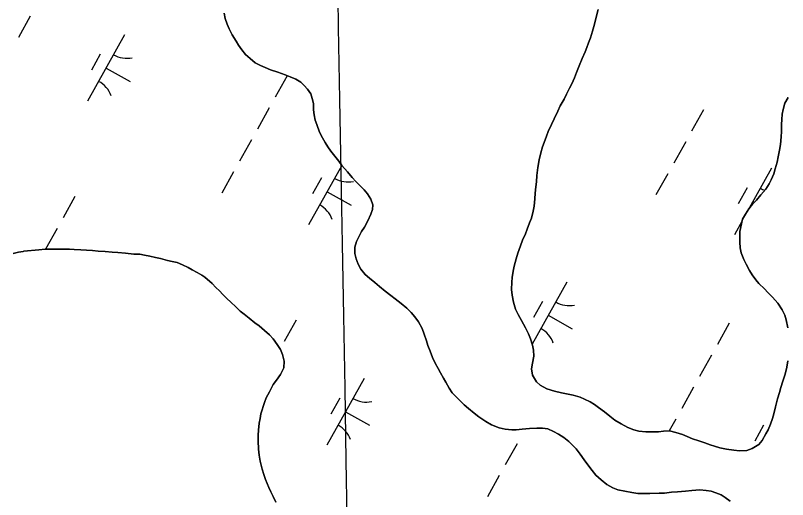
# Model space of a CAD drawing. Extents: x 3923531 to 3943530, y 207391 to 229799.
# Drawn here: x 3935494 to 3936001, y 214710 to 215028 of the extents above; entities that cross this region are included whole.
import ezdxf

# ---------------------------------------------------------------- set-up
doc = ezdxf.new("R2010")
doc.units = 0
for name, color, linetype in [('V-GRID-MAJR', 7, 'Continuous'), ('V-TOPO-SHOR', 7, 'Continuous'), ('V-WETL-SWMP', 7, 'Continuous')]:
    doc.layers.add(name, color=color, linetype=linetype)

msp = doc.modelspace()

# ---------------------------------------------------------------- linework, layer by layer
at = {"layer": 'V-GRID-MAJR'}
msp.add_spline([(3935779.93, 210874.81), (3935760.83, 211942.59), (3935652.4, 218002.59), (3935543.98, 224062.57), (3935501.82, 226418.85)], degree=3, dxfattribs=at)
at = {"layer": 'V-TOPO-SHOR'}
for points in [[(3935876.32, 215031.71), (3935873.37, 215020.65), (3935872.46, 215017.45), (3935871.15, 215013.18), (3935869.94, 215009.79), (3935868.74, 215006.69), (3935867.64, 215003.88), (3935865.84, 214999.61), (3935863.74, 214994.67), (3935861.94, 214990.31), (3935860.64, 214986.92), (3935858.94, 214982.95), (3935857.45, 214980.05), (3935855.36, 214976.08), (3935853.97, 214972.98), (3935851.39, 214968.53), (3935849.69, 214964.95), (3935847.3, 214960.01), (3935845.51, 214956.34), (3935843.51, 214951.69), (3935842.41, 214948.58), (3935840.81, 214944.52), (3935839.61, 214941.51), (3935838.69, 214937.63), (3935837.57, 214933.17), (3935836.64, 214928.11), (3935835.99, 214922.86), (3935835.66, 214918.58), (3935835.42, 214915.28), (3935834.99, 214911.1), (3935834.75, 214907.5), (3935834.22, 214902.74), (3935833.5, 214899.34), (3935832.38, 214894.78), (3935831.27, 214891.68), (3935829.67, 214887.61), (3935828.47, 214884.41), (3935826.48, 214880.34), (3935825.17, 214876.66), (3935823.46, 214871.81), (3935822.45, 214868.12), (3935821.13, 214863.37), (3935820.41, 214860.07), (3935819.69, 214855.8), (3935819.46, 214852.78), (3935819.31, 214848.01), (3935819.75, 214844.21), (3935820.68, 214839.63), (3935821.99, 214835.04), (3935823.7, 214831.61), (3935825.9, 214827.6), (3935828.47, 214822.9), (3935830.57, 214818.89), (3935831.9, 214815.66), (3935833.11, 214811.36), (3935833.86, 214808.24), (3935833.91, 214804.15), (3935833.18, 214799.59), (3935832.46, 214795.9), (3935833.09, 214791.8)], [(3935720.38, 214861.36), (3935718.57, 214864.5), (3935717.24, 214868.02), (3935716.5, 214871.63), (3935716.55, 214875.81), (3935717.46, 214879.4), (3935719.25, 214882.88), (3935720.94, 214885.98), (3935722.73, 214888.98), (3935724.91, 214893.14), (3935726.91, 214897.4), (3935728.01, 214900.4), (3935728.34, 214903.51), (3935727.02, 214907.33), (3935724.72, 214910.85), (3935722.7, 214913.31), (3935719.91, 214916.06), (3935717.12, 214918.92), (3935714.72, 214921.57), (3935711.64, 214925.3), (3935707.89, 214929.33), (3935705.88, 214932.18), (3935703.39, 214935.52), (3935700.79, 214938.85), (3935698.78, 214941.6), (3935696.87, 214944.44), (3935695.15, 214947.58), (3935693.24, 214951.3), (3935691.45, 214956.18), (3935690.41, 214959.11), (3935689.77, 214962.53), (3935689.22, 214965.94), (3935689.36, 214970.02), (3935688.43, 214973.34), (3935687.48, 214976.37), (3935685.28, 214979.51), (3935683.26, 214981.77), (3935680.95, 214984.04), (3935677.67, 214986.02), (3935673.89, 214987.52), (3935670.79, 214988.92), (3935665.84, 214990.53), (3935661.09, 214992.04), (3935657.51, 214993.64), (3935654.5, 214994.93), (3935650.92, 214996.82), (3935647.64, 214999.49), (3935644.75, 215002.15), (3935642.25, 215005.19), (3935640.15, 215008.33), (3935638.43, 215010.97), (3935635.94, 215014.99), (3935633.94, 215019.01), (3935632.71, 215022.04), (3935631.39, 215025.85), (3935630.65, 215029.36)], [(3936000.83, 214822.85), (3935999.81, 214828.02), (3935998.88, 214831.15), (3935997.06, 214834.67), (3935994.19, 214839.08), (3935990.73, 214843.01), (3935987.75, 214845.96), (3935985.44, 214848.42), (3935981.88, 214851.87), (3935979.86, 214854.42), (3935977.37, 214857.66), (3935975.55, 214860.5), (3935973.35, 214864.52), (3935971.93, 214867.65), (3935970.23, 214872.04), (3935969.48, 214875.27), (3935969.23, 214878.97), (3935969.27, 214882.08), (3935969.31, 214885.97), (3935970.34, 214891.02), (3935971.15, 214894.03), (3935972.94, 214897.51), (3935975.22, 214900.99), (3935977.58, 214903.89), (3935980.14, 214906.68), (3935983.2, 214910.05), (3935986.45, 214913.91), (3935988.63, 214917.29), (3935989.93, 214920), (3935991.62, 214923.97), (3935992.44, 214927.27), (3935993.75, 214931.64), (3935994.47, 214934.94), (3935995.4, 214939.5), (3935996.02, 214943.2), (3935996.46, 214948.15), (3935996.7, 214951.56), (3935996.75, 214956.23), (3935996.79, 214959.64), (3935997.11, 214962.94), (3935997.83, 214966.05), (3935998.85, 214970.22), (3936001.03, 214973.99)], [(3935491.98, 214871.57), (3935495.59, 214872.5), (3935498.61, 214872.95), (3935499.1, 214873.05), (3935509.04, 214874.1), (3935513.13, 214874.35), (3935517.71, 214874.5), (3935521.3, 214874.46), (3935524.61, 214874.42), (3935528.99, 214874.37), (3935532.2, 214874.34), (3935536.58, 214874), (3935540.28, 214873.76), (3935544.26, 214873.52), (3935547.86, 214873.19), (3935552.53, 214872.85), (3935557.2, 214872.41), (3935560.89, 214872.17), (3935565.95, 214871.73), (3935571.29, 214871.28), (3935575.28, 214871.14), (3935578.29, 214870.62), (3935581.79, 214869.9), (3935585.48, 214869.08), (3935588.78, 214868.26), (3935593.44, 214867.04), (3935596.45, 214866.43), (3935599.85, 214865.61), (3935603.33, 214864.11), (3935607.01, 214862.52), (3935609.72, 214860.93), (3935612.91, 214859.14), (3935616.01, 214857.45), (3935618.04, 214856.16), (3935622.66, 214851.83), (3935625.16, 214849.37), (3935627.67, 214847.01), (3935629.88, 214844.74), (3935632.48, 214842.09), (3935634.98, 214839.73), (3935638.26, 214836.67), (3935641.15, 214833.82), (3935643.75, 214831.75), (3935647.04, 214829.18), (3935650.7, 214826.22), (3935653.6, 214824.05), (3935657.16, 214821.18), (3935660.35, 214818.23), (3935662.75, 214815.67), (3935665.53, 214811.94), (3935667.54, 214808.61), (3935668.87, 214805.39), (3935670.08, 214800.99), (3935669.74, 214796.52), (3935667.55, 214792.17), (3935664.98, 214788.59), (3935662.91, 214785.6), (3935660.32, 214780.86), (3935658.33, 214776.89), (3935657.23, 214773.89), (3935654.81, 214766.42), (3935654.29, 214763.41), (3935653.57, 214760.3), (3935653.14, 214755.63), (3935653, 214752.33), (3935652.96, 214748.73), (3935653.19, 214743.18), (3935653.64, 214739.18), (3935654.37, 214735.38), (3935655.58, 214730.11), (3935656.61, 214726.59), (3935657.84, 214723.27), (3935659.92, 214718.09), (3935661.35, 214715.15), (3935662.78, 214712.22), (3935664.68, 214708.4)], [(3935962.98, 214709.01), (3935959.6, 214711.58), (3935956.99, 214713.17), (3935953.51, 214714.66), (3935950.5, 214715.57), (3935947.1, 214716), (3935943.11, 214716.43), (3935937.76, 214716.2), (3935933.57, 214715.76), (3935928.31, 214715.24), (3935924.51, 214714.98), (3935919.83, 214714.45), (3935916.33, 214714.3), (3935910.29, 214714.07), (3935905.72, 214714.12), (3935902.41, 214714.16), (3935898.33, 214714.69), (3935893.76, 214715.71), (3935889.2, 214716.64), (3935886, 214717.94), (3935882.04, 214720.12), (3935878.27, 214723.08), (3935874.8, 214726.24), (3935872.4, 214729.18), (3935869.43, 214733.01), (3935867.13, 214736.25), (3935864.44, 214739.98), (3935861.85, 214743.41), (3935859.26, 214746.16), (3935856.95, 214748.33), (3935853.76, 214750.9), (3935850.18, 214753.08), (3935846.99, 214754.77), (3935843.21, 214756.46), (3935839.62, 214756.99), (3935835.92, 214757.03), (3935831.25, 214756.79), (3935826.38, 214756.36), (3935822.48, 214755.91), (3935819.46, 214755.94), (3935815.09, 214756.29), (3935811.2, 214757.2), (3935806.26, 214759.2), (3935802.49, 214761.29), (3935797.85, 214764.46), (3935794.86, 214766.82), (3935791.2, 214769.88), (3935788.3, 214772.35), (3935783.78, 214776.58), (3935780.31, 214780.22), (3935778.4, 214783.16), (3935776.2, 214787.08), (3935774.77, 214789.82), (3935772.67, 214793.34), (3935771.15, 214796.09), (3935769.24, 214799.71), (3935767.53, 214803.43), (3935766.02, 214807.53), (3935764.5, 214811.24), (3935763.56, 214814.27), (3935762.05, 214818.77), (3935760.63, 214822.48), (3935758.25, 214826.79), (3935755.85, 214830.02), (3935753.54, 214832.87), (3935750.66, 214835.83), (3935746.99, 214838.69), (3935742.84, 214841.95), (3935740.04, 214844.12), (3935736.38, 214846.98), (3935732.62, 214850.04), (3935729.53, 214852.5), (3935726.15, 214855.46), (3935723.26, 214857.93), (3935720.38, 214861.36)], [(3935833.09, 214791.8), (3935835.67, 214787.4), (3935838.08, 214785.13), (3935842.63, 214782.84), (3935847.48, 214781.23), (3935852.23, 214780.11), (3935856.51, 214779.28), (3935859.9, 214778.57), (3935864.37, 214777.35), (3935867.27, 214776.05), (3935870.95, 214774.26), (3935873.76, 214772.57), (3935876.56, 214770.6), (3935880.42, 214767.63), (3935883.89, 214764.77), (3935887.17, 214762.3), (3935891.43, 214759.73), (3935895.68, 214757.44), (3935899.65, 214755.84), (3935902.96, 214755.12), (3935907.62, 214754.68), (3935911.03, 214754.55), (3935915.89, 214754.59), (3935919.21, 214755.04), (3935923.1, 214755.19), (3935927.18, 214754.18), (3935931.74, 214752.76), (3935934.74, 214751.56), (3935938.23, 214750.06), (3935942.3, 214748.75), (3935946.27, 214747.35), (3935949.77, 214746.14), (3935952.67, 214745.23), (3935956.17, 214744.12), (3935960.63, 214743.2), (3935965.4, 214742.46), (3935969.09, 214742.23), (3935973.86, 214742.27), (3935977.47, 214743.6), (3935981.69, 214746.37), (3935983.96, 214748.98), (3935986.34, 214753.23), (3935987.93, 214755.84), (3935989.52, 214759.52), (3935990.73, 214763.31), (3935991.64, 214766.51), (3935992.67, 214770.97), (3935994.09, 214776.31), (3935995.3, 214780.48), (3935996.31, 214783.78), (3935997.52, 214787.76), (3935999.03, 214792.41), (3936000.25, 214796.97), (3936000.78, 214801.15)]]:
    msp.add_lwpolyline(points, dxfattribs=at)
at = {"layer": 'V-WETL-SWMP'}
for p, q in [((3935503.33, 215027.31), (3935495.53, 215013.34)), ((3935565.29, 215015.12), (3935540.9, 214971.47)), ((3935549.29, 215002.3), (3935543.43, 214991.82)), ((3935553.1, 214993.3), (3935568.81, 214984.52)), ((3935671.95, 214988.09), (3935664.15, 214974.12)), ((3935660.25, 214967.14), (3935652.44, 214953.17)), ((3935945.44, 214965.89), (3935937.64, 214951.92)), ((3935648.54, 214946.19), (3935640.74, 214932.22)), ((3935933.74, 214944.93), (3935925.94, 214930.97)), ((3935636.84, 214925.23), (3935629.03, 214911.27)), ((3935707.9, 214929.33), (3935686.12, 214890.35)), ((3935990.12, 214927.52), (3935975.49, 214901.32)), ((3935694.5, 214921.17), (3935688.65, 214910.7)), ((3935922.03, 214923.98), (3935914.23, 214910.01)), ((3935698.31, 214912.17), (3935714.02, 214903.39)), ((3935974.12, 214914.7), (3935968.27, 214904.22)), ((3935532.62, 214909.05), (3935524.82, 214895.08)), ((3935977.93, 214905.69), (3935978.8, 214905.21)), ((3935970.9, 214893.12), (3935965.74, 214883.87)), ((3935520.92, 214888.1), (3935513.24, 214874.35)), ((3935855.72, 214852.87), (3935832.92, 214812.06)), ((3935839.71, 214840.05), (3935833.86, 214829.57)), ((3935843.52, 214831.05), (3935859.24, 214822.27)), ((3935677.84, 214827.93), (3935670.03, 214813.96)), ((3935962.38, 214825.84), (3935954.58, 214811.87)), ((3935950.68, 214804.89), (3935942.87, 214790.92)), ((3935722.52, 214789.56), (3935698.13, 214745.91)), ((3935938.97, 214783.94), (3935931.17, 214769.97)), ((3935706.51, 214776.74), (3935700.66, 214766.26)), ((3935710.32, 214767.73), (3935726.04, 214758.96)), ((3935927.27, 214762.98), (3935922.91, 214755.19)), ((3935984.93, 214758.92), (3935979.08, 214748.45)), ((3935823.05, 214746.8), (3935815.25, 214732.83)), ((3935811.35, 214725.85), (3935803.54, 214711.88))]:
    msp.add_line(p, q, dxfattribs=at)
for points in [[(3935833.09, 214791.8), (3935832.46, 214795.9), (3935833.18, 214799.59), (3935833.91, 214804.15), (3935833.86, 214808.24), (3935833.11, 214811.36), (3935831.9, 214815.66), (3935830.57, 214818.89), (3935828.47, 214822.9), (3935825.9, 214827.6), (3935823.7, 214831.61), (3935821.99, 214835.04), (3935820.68, 214839.63), (3935819.75, 214844.21), (3935819.31, 214848.01), (3935819.46, 214852.78), (3935819.69, 214855.8), (3935820.41, 214860.07), (3935821.13, 214863.37), (3935822.45, 214868.12), (3935823.46, 214871.81), (3935825.17, 214876.66), (3935826.48, 214880.34), (3935828.47, 214884.41), (3935829.67, 214887.61), (3935831.27, 214891.68), (3935832.38, 214894.78), (3935833.5, 214899.34), (3935834.22, 214902.74), (3935834.75, 214907.5), (3935834.99, 214911.1), (3935835.42, 214915.28), (3935835.66, 214918.59), (3935835.99, 214922.86), (3935836.64, 214928.11), (3935837.57, 214933.16), (3935838.69, 214937.63), (3935839.61, 214941.51), (3935840.81, 214944.52), (3935842.41, 214948.58), (3935843.51, 214951.69), (3935845.51, 214956.34), (3935847.3, 214960.02), (3935849.69, 214964.95), (3935851.39, 214968.53), (3935853.97, 214972.98), (3935855.36, 214976.08), (3935857.45, 214980.05), (3935858.94, 214982.95), (3935860.64, 214986.92), (3935861.94, 214990.32), (3935863.74, 214994.68), (3935865.84, 214999.61), (3935867.64, 215003.88), (3935868.74, 215006.69), (3935869.94, 215009.79), (3935871.15, 215013.18), (3935872.46, 215017.45), (3935873.37, 215020.65), (3935876.32, 215031.71)], [(3935630.65, 215029.36), (3935631.39, 215025.85), (3935632.71, 215022.04), (3935633.94, 215019), (3935635.94, 215014.99), (3935638.43, 215010.97), (3935640.15, 215008.33), (3935642.26, 215005.19), (3935644.75, 215002.15), (3935647.64, 214999.49), (3935650.92, 214996.82), (3935654.5, 214994.93), (3935657.51, 214993.64), (3935661.09, 214992.04), (3935665.84, 214990.53), (3935670.79, 214988.92), (3935673.89, 214987.52), (3935677.67, 214986.02), (3935680.95, 214984.04), (3935683.26, 214981.77), (3935685.28, 214979.51), (3935687.48, 214976.37), (3935688.43, 214973.34), (3935689.36, 214970.02), (3935689.22, 214965.94), (3935689.77, 214962.53), (3935690.41, 214959.11), (3935691.45, 214956.18), (3935693.24, 214951.3), (3935695.15, 214947.58), (3935696.87, 214944.44), (3935698.78, 214941.6), (3935700.79, 214938.85), (3935703.39, 214935.52), (3935705.88, 214932.18), (3935707.89, 214929.33), (3935711.64, 214925.3), (3935714.72, 214921.57), (3935717.12, 214918.92), (3935719.91, 214916.06), (3935722.7, 214913.31), (3935724.72, 214910.85), (3935727.02, 214907.33), (3935728.34, 214903.51), (3935728.01, 214900.4), (3935726.91, 214897.4), (3935724.91, 214893.14), (3935722.73, 214888.98), (3935720.94, 214885.98), (3935719.25, 214882.89), (3935717.46, 214879.4), (3935716.55, 214875.81), (3935716.5, 214871.63), (3935717.24, 214868.02), (3935718.56, 214864.5), (3935720.38, 214861.36)], [(3936001.03, 214973.99), (3935998.85, 214970.22), (3935997.83, 214966.05), (3935997.11, 214962.94), (3935996.79, 214959.64), (3935996.75, 214956.23), (3935996.7, 214951.56), (3935996.46, 214948.15), (3935996.02, 214943.2), (3935995.4, 214939.5), (3935994.47, 214934.94), (3935993.75, 214931.64), (3935992.44, 214927.27), (3935991.62, 214923.97), (3935989.93, 214920), (3935988.63, 214917.29), (3935986.45, 214913.91), (3935983.2, 214910.05), (3935980.15, 214906.68), (3935977.58, 214903.89), (3935975.22, 214900.99), (3935972.94, 214897.51), (3935971.15, 214894.03), (3935970.34, 214891.02), (3935969.31, 214885.97), (3935969.27, 214882.08), (3935969.23, 214878.97), (3935969.48, 214875.27), (3935970.23, 214872.05), (3935971.93, 214867.65), (3935973.35, 214864.52), (3935975.55, 214860.5), (3935977.37, 214857.66), (3935979.86, 214854.42), (3935981.88, 214851.87), (3935985.44, 214848.42), (3935987.75, 214845.96), (3935990.73, 214843.01), (3935994.19, 214839.08), (3935997.06, 214834.67), (3935998.88, 214831.15), (3935999.81, 214828.02), (3936000.83, 214822.85)], [(3935664.68, 214708.4), (3935662.78, 214712.22), (3935661.35, 214715.15), (3935659.92, 214718.09), (3935657.84, 214723.27), (3935656.61, 214726.59), (3935655.58, 214730.11), (3935654.37, 214735.38), (3935653.64, 214739.18), (3935653.19, 214743.18), (3935652.96, 214748.73), (3935653, 214752.33), (3935653.14, 214755.63), (3935653.58, 214760.3), (3935654.29, 214763.41), (3935654.81, 214766.42), (3935657.23, 214773.89), (3935658.33, 214776.89), (3935660.32, 214780.86), (3935662.91, 214785.6), (3935664.98, 214788.59), (3935667.55, 214792.17), (3935669.74, 214796.52), (3935670.08, 214800.99), (3935668.86, 214805.39), (3935667.54, 214808.61), (3935665.53, 214811.94), (3935662.75, 214815.67), (3935660.34, 214818.23), (3935657.17, 214821.18), (3935653.6, 214824.05), (3935650.7, 214826.22), (3935647.03, 214829.18), (3935643.75, 214831.75), (3935641.15, 214833.82), (3935638.26, 214836.67), (3935634.98, 214839.73), (3935632.48, 214842.09), (3935629.88, 214844.74), (3935627.67, 214847.01), (3935625.16, 214849.37), (3935622.66, 214851.83), (3935618.04, 214856.17), (3935616.01, 214857.45), (3935612.91, 214859.14), (3935609.72, 214860.93), (3935607.01, 214862.51), (3935603.33, 214864.11), (3935599.84, 214865.61), (3935596.45, 214866.43), (3935593.44, 214867.04), (3935588.78, 214868.26), (3935585.48, 214869.08), (3935581.79, 214869.9), (3935578.29, 214870.62), (3935575.28, 214871.14), (3935571.29, 214871.28), (3935565.95, 214871.73), (3935560.89, 214872.17), (3935557.2, 214872.41), (3935552.53, 214872.85), (3935547.86, 214873.19), (3935544.26, 214873.52), (3935540.28, 214873.76), (3935536.58, 214873.99), (3935532.2, 214874.33), (3935528.99, 214874.37), (3935524.61, 214874.42), (3935521.31, 214874.46), (3935517.71, 214874.49), (3935513.13, 214874.35), (3935509.04, 214874.1), (3935499.1, 214873.05), (3935498.61, 214872.95), (3935495.59, 214872.5), (3935491.98, 214871.57)], [(3935720.38, 214861.36), (3935723.26, 214857.93), (3935726.15, 214855.46), (3935729.53, 214852.51), (3935732.62, 214850.04), (3935736.38, 214846.98), (3935740.04, 214844.12), (3935742.84, 214841.95), (3935746.99, 214838.69), (3935750.66, 214835.83), (3935753.54, 214832.87), (3935755.85, 214830.02), (3935758.25, 214826.79), (3935760.63, 214822.48), (3935762.05, 214818.77), (3935763.56, 214814.27), (3935764.5, 214811.24), (3935766.02, 214807.53), (3935767.53, 214803.43), (3935769.24, 214799.71), (3935771.15, 214796.09), (3935772.67, 214793.34), (3935774.77, 214789.82), (3935776.2, 214787.08), (3935778.4, 214783.16), (3935780.31, 214780.22), (3935783.78, 214776.58), (3935788.3, 214772.35), (3935791.2, 214769.88), (3935794.86, 214766.82), (3935797.85, 214764.46), (3935802.49, 214761.29), (3935806.26, 214759.2), (3935811.2, 214757.2), (3935815.09, 214756.29), (3935819.46, 214755.94), (3935822.48, 214755.91), (3935826.38, 214756.36), (3935831.25, 214756.79), (3935835.92, 214757.03), (3935839.62, 214756.99), (3935843.21, 214756.46), (3935846.99, 214754.77), (3935850.18, 214753.08), (3935853.76, 214750.9), (3935856.94, 214748.33), (3935859.26, 214746.16), (3935861.85, 214743.41), (3935864.44, 214739.98), (3935867.13, 214736.25), (3935869.43, 214733.01), (3935872.4, 214729.18), (3935874.8, 214726.24), (3935878.27, 214723.08), (3935882.04, 214720.12), (3935886, 214717.94), (3935889.2, 214716.64), (3935893.76, 214715.71), (3935898.33, 214714.69), (3935902.41, 214714.16), (3935905.71, 214714.12), (3935910.29, 214714.07), (3935916.33, 214714.3), (3935919.83, 214714.45), (3935924.51, 214714.98), (3935928.31, 214715.23), (3935933.57, 214715.76), (3935937.76, 214716.2), (3935943.11, 214716.43), (3935947.1, 214716), (3935950.5, 214715.57), (3935953.51, 214714.66), (3935956.99, 214713.17), (3935959.6, 214711.58), (3935962.98, 214709.01)], [(3936000.78, 214801.15), (3936000.25, 214796.97)], [(3936000.25, 214796.97), (3935999.03, 214792.41), (3935997.52, 214787.76), (3935996.31, 214783.78), (3935995.3, 214780.48), (3935994.09, 214776.31), (3935992.67, 214770.97), (3935991.64, 214766.51), (3935990.73, 214763.3), (3935989.52, 214759.52), (3935987.93, 214755.84), (3935986.34, 214753.23), (3935983.96, 214748.98), (3935981.69, 214746.37), (3935977.47, 214743.6), (3935973.86, 214742.27), (3935969.09, 214742.23), (3935965.39, 214742.46), (3935960.63, 214743.2), (3935956.17, 214744.12), (3935952.68, 214745.23), (3935949.77, 214746.14), (3935946.27, 214747.35), (3935942.3, 214748.75), (3935938.23, 214750.06), (3935934.74, 214751.56), (3935931.74, 214752.76), (3935927.18, 214754.18), (3935923.1, 214755.19), (3935919.21, 214755.04), (3935915.89, 214754.59), (3935911.03, 214754.55), (3935907.62, 214754.68), (3935902.96, 214755.12), (3935899.65, 214755.84), (3935895.68, 214757.44), (3935891.42, 214759.73), (3935887.17, 214762.3), (3935883.89, 214764.77), (3935880.42, 214767.63), (3935876.56, 214770.6), (3935873.76, 214772.57), (3935870.95, 214774.26), (3935867.27, 214776.05), (3935864.37, 214777.35), (3935859.91, 214778.57), (3935856.51, 214779.28), (3935852.23, 214780.11), (3935847.48, 214781.23), (3935842.63, 214782.84), (3935838.08, 214785.13), (3935835.67, 214787.4), (3935833.09, 214791.8)]]:
    msp.add_lwpolyline(points, dxfattribs=at)
for centre, start, end in [((3935566.77, 215017.29), 240.0381, 281.5817), ((3935539.83, 214969.07), 20.0381, 61.5817), ((3935711.99, 214936.17), 240.0381, 281.5817), ((3935991.61, 214929.69), 240.0381, 250.5744), ((3935685.05, 214887.94), 20.0381, 61.5817), ((3935857.2, 214855.05), 240.0381, 281.5817), ((3935830.26, 214806.82), 20.0381, 61.5817), ((3935724, 214791.73), 240.0381, 281.5817), ((3935697.06, 214743.51), 20.0381, 61.5817)]:
    msp.add_arc(centre, 17.62, start, end, dxfattribs=at)

doc.saveas('drawing.dxf')
